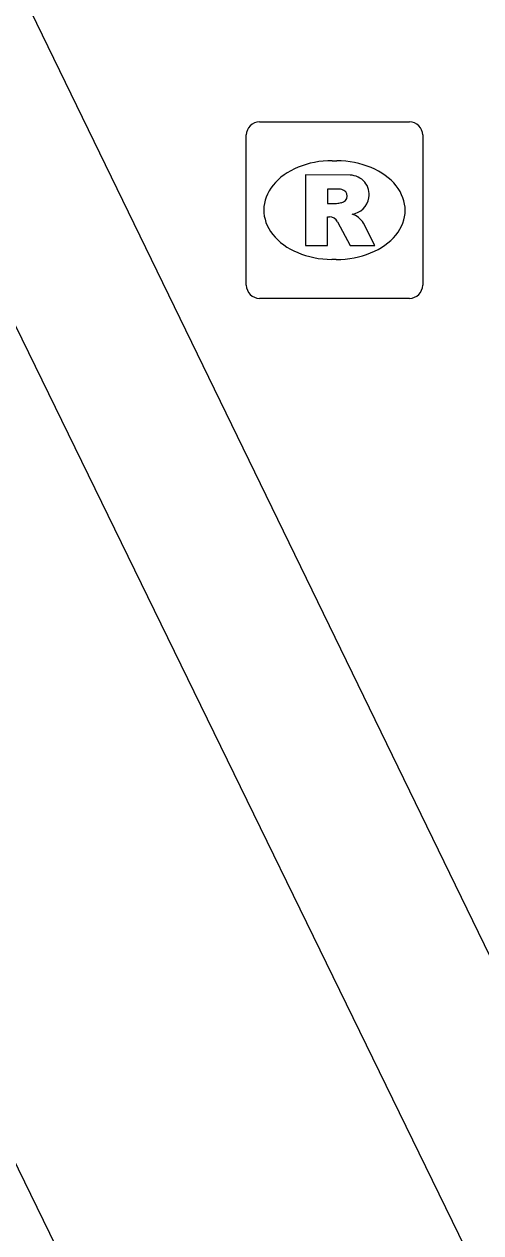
# Model space of a CAD drawing. Extents: x 160457 to 162082, y 388340 to 389736.
# Drawn here: x 160960.32 to 160962.91, y 388867.69 to 388874.55 of the extents above; entities that cross this region are included whole.
import ezdxf

# ---------------------------------------------------------------- set-up
doc = ezdxf.new("R2010")
doc.units = 0
for name, color, linetype in [('IMGEO_Fietspad_gesloten', 7, 'Continuous'), ('IMGEO_Parkeervlak_open', 7, 'Continuous'), ('IMGEO_Rioolput', 7, 'Continuous')]:
    doc.layers.add(name, color=color, linetype=linetype)

msp = doc.modelspace()

# ---------------------------------------------------------------- linework, layer by layer
at = {"layer": 'IMGEO_Fietspad_gesloten'}
for points in [[(160967.666, 388857.68), (160955.877, 388881.838), (160955.343, 388882.949)], [(160954.001, 388880.949), (160965.786, 388856.765)]]:
    msp.add_lwpolyline(points, dxfattribs=at)
at = {"layer": 'IMGEO_Parkeervlak_open'}
msp.add_lwpolyline([(160965.731, 388863.567), (160956.644, 388882.253)], dxfattribs=at)
at = {"layer": 'IMGEO_Rioolput'}
for p, q in [((160961.6539, 388873.9915), (160962.5061, 388873.9915)), ((160961.5795, 388873.0649), (160961.5795, 388873.9171)), ((160962.5805, 388873.9171), (160962.5805, 388873.0649)), ((160962.0675, 388873.7707), (160962.0925, 388873.7707)), ((160962.0895, 388873.2113), (160962.0646, 388873.2113)), ((160962.5061, 388872.9905), (160961.6539, 388872.9905))]:
    msp.add_line(p, q, dxfattribs=at)
for points in [[(160961.6539, 388873.9915), (160962.5061, 388873.9915)], [(160961.5795, 388873.0649), (160961.5795, 388873.9171)], [(160962.5805, 388873.9171), (160962.5805, 388873.0649)], [(160962.1685, 388873.6889), (160961.9158, 388873.691), (160961.9158, 388873.291)], [(160962.0942, 388873.6102), (160962.0402, 388873.6102), (160962.0402, 388873.5289)], [(160962.0402, 388873.5289), (160962.092, 388873.5289)], [(160961.9158, 388873.291), (160962.0402, 388873.291), (160962.0402, 388873.4535), (160962.051, 388873.4535)], [(160962.0977, 388873.4236), (160962.1692, 388873.291), (160962.3089, 388873.291), (160962.2439, 388873.4172)], [(160962.5061, 388872.9905), (160961.6539, 388872.9905)]]:
    msp.add_lwpolyline(points, dxfattribs=at)
for centre, radius, start, end in [((160961.656, 388873.915), 0.0765, 91.55205, 178.44795), ((160961.656, 388873.915), 0.0765, 91.55205, 178.44795), ((160962.504, 388873.915), 0.0765, 1.55205, 88.44795), ((160962.504, 388873.915), 0.0765, 1.55205, 88.44795), ((160962.1674, 388873.5794), 0.1095, 350.36119, 89.41601), ((160962.0995, 388873.5139), 0.0964, 77.00612, 93.18647), ((160962.1144, 388873.5706), 0.0378, 276.66336, 79.67722), ((160962.0762, 388873.7182), 0.1899, 274.7715, 282.96867), ((160962.165, 388873.5786), 0.1117, 277.58423, 350.98172), ((160962.0498, 388873.4002), 0.0533, 26.02933, 88.69889), ((160962.1495, 388873.3638), 0.1085, 29.51342, 73.79051), ((160961.656, 388873.067), 0.0765, 181.55205, 268.44795), ((160961.656, 388873.067), 0.0765, 181.55205, 268.44795), ((160962.504, 388873.067), 0.0765, 271.55205, 358.44795), ((160962.504, 388873.067), 0.0765, 271.55205, 358.44795)]:
    msp.add_arc(centre, radius, start, end, dxfattribs=at)
for centre, major_axis, ratio, start_param, end_param in [((160962.066, 388873.491), (-0.3872, 0.002), 0.722429, 4.712389, 7.853982), ((160962.091, 388873.491), (-0.3901, 0.002), 0.717154, 1.570796, 4.712389)]:
    msp.add_ellipse(centre, major_axis=major_axis, ratio=ratio, start_param=start_param, end_param=end_param, dxfattribs=at)

doc.saveas('drawing.dxf')
